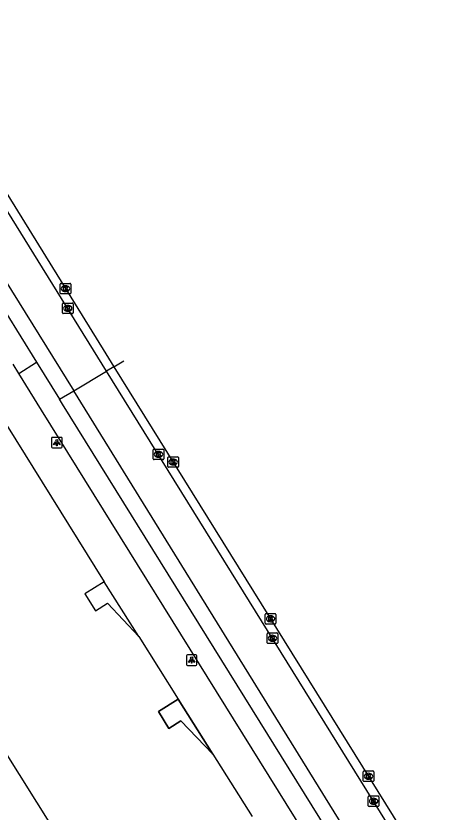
# Model space of a CAD drawing. Extents: x 159888 to 160757, y 384031 to 384746.
# Drawn here: x 160622.8 to 160662.5, y 384281.4 to 384357.1 of the extents above; entities that cross this region are included whole.
import ezdxf

# ---------------------------------------------------------------- set-up
doc = ezdxf.new("R2010")
doc.units = 0
for name, color, linetype in [('IMGEO_Berm_open', 7, 'Continuous'), ('IMGEO_Kolk', 7, 'Continuous'), ('IMGEO_Lichtpunt', 7, 'Continuous'), ('IMGEO_Pand', 7, 'Continuous'), ('IMGEO_Pand_overbouw', 7, 'Continuous'), ('IMGEO_Rijbaan_lokaal_gesloten', 7, 'Continuous'), ('IMGEO_Rijbaan_lokaal_open', 7, 'Continuous'), ('IMGEO_Voetpad_open', 7, 'Continuous')]:
    doc.layers.add(name, color=color, linetype=linetype)

msp = doc.modelspace()

# ---------------------------------------------------------------- linework, layer by layer
at = {"layer": 'IMGEO_Berm_open'}
msp.add_lwpolyline([(160632.074, 384323.722), (160631.369, 384323.299)], dxfattribs=at)
at = {"layer": 'IMGEO_Kolk'}
for p, q in [((160626.969, 384330.725), (160626.969, 384331.577)), ((160627.044, 384331.651), (160627.896, 384331.651)), ((160627.457, 384331.431), (160627.482, 384331.431)), ((160627.97, 384331.577), (160627.97, 384330.725)), ((160627.896, 384330.651), (160627.044, 384330.651)), ((160627.48, 384330.871), (160627.455, 384330.871)), ((160627.188, 384328.852), (160627.188, 384329.704)), ((160627.263, 384329.778), (160628.115, 384329.778)), ((160627.676, 384329.558), (160627.701, 384329.558)), ((160628.189, 384329.704), (160628.189, 384328.852)), ((160628.115, 384328.778), (160627.263, 384328.778)), ((160627.699, 384328.998), (160627.674, 384328.998)), ((160635.814, 384314.967), (160635.814, 384315.819)), ((160635.889, 384315.893), (160636.741, 384315.893)), ((160636.302, 384315.673), (160636.327, 384315.673)), ((160636.815, 384315.819), (160636.815, 384314.967)), ((160636.741, 384314.893), (160635.889, 384314.893)), ((160636.325, 384315.113), (160636.3, 384315.113)), ((160637.207, 384314.236), (160637.207, 384315.088)), ((160637.282, 384315.162), (160638.134, 384315.162)), ((160637.695, 384314.942), (160637.72, 384314.942)), ((160638.208, 384315.088), (160638.208, 384314.236)), ((160638.134, 384314.162), (160637.282, 384314.162)), ((160637.718, 384314.382), (160637.693, 384314.382)), ((160646.476, 384299.33), (160646.476, 384300.182)), ((160646.551, 384300.256), (160647.403, 384300.256)), ((160646.964, 384300.036), (160646.989, 384300.036)), ((160647.477, 384300.182), (160647.477, 384299.33)), ((160647.403, 384299.256), (160646.551, 384299.256)), ((160646.987, 384299.476), (160646.962, 384299.476)), ((160646.653, 384297.485), (160646.653, 384298.337)), ((160646.728, 384298.411), (160647.58, 384298.411)), ((160647.141, 384298.191), (160647.166, 384298.191)), ((160647.654, 384298.337), (160647.654, 384297.485)), ((160647.58, 384297.411), (160646.728, 384297.411)), ((160647.164, 384297.631), (160647.139, 384297.631)), ((160655.785, 384284.362), (160655.785, 384285.214)), ((160655.86, 384285.288), (160656.712, 384285.288)), ((160656.786, 384285.214), (160656.786, 384284.362)), ((160656.296, 384284.508), (160656.271, 384284.508)), ((160656.273, 384285.068), (160656.298, 384285.068)), ((160656.712, 384284.288), (160655.86, 384284.288)), ((160656.347, 384282.915), (160657.199, 384282.915)), ((160656.272, 384281.989), (160656.272, 384282.841)), ((160656.783, 384282.135), (160656.758, 384282.135)), ((160656.76, 384282.695), (160656.785, 384282.695)), ((160657.273, 384282.841), (160657.273, 384281.989)), ((160657.199, 384281.915), (160656.347, 384281.915))]:
    msp.add_line(p, q, dxfattribs=at)
for points in [[(160626.969, 384330.725), (160626.969, 384331.577)], [(160627.044, 384331.651), (160627.896, 384331.651)], [(160627.29, 384331.351), (160627.413, 384331.351), (160627.413, 384331.2), (160627.543, 384331.351), (160627.707, 384331.351), (160627.561, 384331.2), (160627.714, 384330.951), (160627.562, 384330.951), (160627.477, 384331.115), (160627.413, 384331.048), (160627.413, 384330.951), (160627.29, 384330.951), (160627.29, 384331.351)], [(160627.97, 384331.577), (160627.97, 384330.725)], [(160627.896, 384330.651), (160627.044, 384330.651)], [(160627.188, 384328.852), (160627.188, 384329.704)], [(160627.263, 384329.778), (160628.115, 384329.778)], [(160627.509, 384329.478), (160627.632, 384329.478), (160627.632, 384329.327), (160627.762, 384329.478), (160627.926, 384329.478), (160627.78, 384329.327), (160627.933, 384329.078), (160627.781, 384329.078), (160627.696, 384329.242), (160627.632, 384329.175), (160627.632, 384329.078), (160627.509, 384329.078), (160627.509, 384329.478)], [(160628.189, 384329.704), (160628.189, 384328.852)], [(160628.115, 384328.778), (160627.263, 384328.778)], [(160635.814, 384314.967), (160635.814, 384315.819)], [(160635.889, 384315.893), (160636.741, 384315.893)], [(160636.135, 384315.593), (160636.258, 384315.593), (160636.258, 384315.442), (160636.388, 384315.593), (160636.552, 384315.593), (160636.406, 384315.442), (160636.559, 384315.193), (160636.407, 384315.193), (160636.322, 384315.357), (160636.258, 384315.29), (160636.258, 384315.193), (160636.135, 384315.193), (160636.135, 384315.593)], [(160636.815, 384315.819), (160636.815, 384314.967)], [(160636.741, 384314.893), (160635.889, 384314.893)], [(160637.207, 384314.236), (160637.207, 384315.088)], [(160637.282, 384315.162), (160638.134, 384315.162)], [(160637.528, 384314.862), (160637.651, 384314.862), (160637.651, 384314.711), (160637.781, 384314.862), (160637.945, 384314.862), (160637.799, 384314.711), (160637.952, 384314.462), (160637.8, 384314.462), (160637.715, 384314.626), (160637.651, 384314.559), (160637.651, 384314.462), (160637.528, 384314.462), (160637.528, 384314.862)], [(160638.208, 384315.088), (160638.208, 384314.236)], [(160638.134, 384314.162), (160637.282, 384314.162)], [(160646.476, 384299.33), (160646.476, 384300.182)], [(160646.551, 384300.256), (160647.403, 384300.256)], [(160646.797, 384299.956), (160646.92, 384299.956), (160646.92, 384299.805), (160647.05, 384299.956), (160647.214, 384299.956), (160647.068, 384299.805), (160647.221, 384299.556), (160647.069, 384299.556), (160646.984, 384299.72), (160646.92, 384299.653), (160646.92, 384299.556), (160646.797, 384299.556), (160646.797, 384299.956)], [(160647.477, 384300.182), (160647.477, 384299.33)], [(160647.403, 384299.256), (160646.551, 384299.256)], [(160646.653, 384297.485), (160646.653, 384298.337)], [(160646.728, 384298.411), (160647.58, 384298.411)], [(160646.974, 384298.111), (160647.097, 384298.111), (160647.097, 384297.96), (160647.227, 384298.111), (160647.391, 384298.111), (160647.245, 384297.96), (160647.398, 384297.711), (160647.246, 384297.711), (160647.161, 384297.875), (160647.097, 384297.808), (160647.097, 384297.711), (160646.974, 384297.711), (160646.974, 384298.111)], [(160647.654, 384298.337), (160647.654, 384297.485)], [(160647.58, 384297.411), (160646.728, 384297.411)], [(160655.785, 384284.362), (160655.785, 384285.214)], [(160655.86, 384285.288), (160656.712, 384285.288)], [(160656.786, 384285.214), (160656.786, 384284.362)], [(160656.106, 384284.988), (160656.229, 384284.988), (160656.229, 384284.837), (160656.359, 384284.988), (160656.523, 384284.988), (160656.377, 384284.837), (160656.53, 384284.588), (160656.378, 384284.588), (160656.293, 384284.752), (160656.229, 384284.685), (160656.229, 384284.588), (160656.106, 384284.588), (160656.106, 384284.988)], [(160656.712, 384284.288), (160655.86, 384284.288)], [(160656.347, 384282.915), (160657.199, 384282.915)], [(160656.272, 384281.989), (160656.272, 384282.841)], [(160656.593, 384282.615), (160656.716, 384282.615), (160656.716, 384282.464), (160656.846, 384282.615), (160657.01, 384282.615), (160656.864, 384282.464), (160657.017, 384282.215), (160656.865, 384282.215), (160656.78, 384282.379), (160656.716, 384282.312), (160656.716, 384282.215), (160656.593, 384282.215), (160656.593, 384282.615)], [(160657.273, 384282.841), (160657.273, 384281.989)], [(160657.199, 384281.915), (160656.347, 384281.915)]]:
    msp.add_lwpolyline(points, dxfattribs=at)
for centre, start, end in [((160627.046, 384331.575), 91.55205, 178.44795), ((160627.046, 384331.575), 91.55205, 178.44795), ((160627.894, 384331.575), 1.55205, 88.44795), ((160627.894, 384331.575), 1.55205, 88.44795), ((160627.046, 384330.727), 181.55205, 268.44795), ((160627.046, 384330.727), 181.55205, 268.44795), ((160627.894, 384330.727), 271.55205, 358.44795), ((160627.894, 384330.727), 271.55205, 358.44795), ((160627.265, 384329.702), 91.55205, 178.44795), ((160627.265, 384329.702), 91.55205, 178.44795), ((160628.113, 384329.702), 1.55205, 88.44795), ((160628.113, 384329.702), 1.55205, 88.44795), ((160627.265, 384328.854), 181.55205, 268.44795), ((160627.265, 384328.854), 181.55205, 268.44795), ((160628.113, 384328.854), 271.55205, 358.44795), ((160628.113, 384328.854), 271.55205, 358.44795), ((160635.891, 384315.817), 91.55205, 178.44795), ((160635.891, 384315.817), 91.55205, 178.44795), ((160636.739, 384315.817), 1.55205, 88.44795), ((160636.739, 384315.817), 1.55205, 88.44795), ((160635.891, 384314.969), 181.55205, 268.44795), ((160635.891, 384314.969), 181.55205, 268.44795), ((160636.739, 384314.969), 271.55205, 358.44795), ((160636.739, 384314.969), 271.55205, 358.44795), ((160637.284, 384315.086), 91.55205, 178.44795), ((160637.284, 384315.086), 91.55205, 178.44795), ((160638.132, 384315.086), 1.55205, 88.44795), ((160638.132, 384315.086), 1.55205, 88.44795), ((160637.284, 384314.238), 181.55205, 268.44795), ((160637.284, 384314.238), 181.55205, 268.44795), ((160638.132, 384314.238), 271.55205, 358.44795), ((160638.132, 384314.238), 271.55205, 358.44795), ((160646.553, 384300.18), 91.55205, 178.44795), ((160646.553, 384300.18), 91.55205, 178.44795), ((160647.401, 384300.18), 1.55205, 88.44795), ((160647.401, 384300.18), 1.55205, 88.44795), ((160646.553, 384299.332), 181.55205, 268.44795), ((160646.553, 384299.332), 181.55205, 268.44795), ((160647.401, 384299.332), 271.55205, 358.44795), ((160647.401, 384299.332), 271.55205, 358.44795), ((160646.73, 384298.335), 91.55205, 178.44795), ((160646.73, 384298.335), 91.55205, 178.44795), ((160647.578, 384298.335), 1.55205, 88.44795), ((160647.578, 384298.335), 1.55205, 88.44795), ((160646.73, 384297.487), 181.55205, 268.44795), ((160646.73, 384297.487), 181.55205, 268.44795), ((160647.578, 384297.487), 271.55205, 358.44795), ((160647.578, 384297.487), 271.55205, 358.44795), ((160655.862, 384285.212), 91.55205, 178.44795), ((160655.862, 384285.212), 91.55205, 178.44795), ((160656.71, 384285.212), 1.55205, 88.44795), ((160656.71, 384285.212), 1.55205, 88.44795), ((160655.862, 384284.364), 181.55205, 268.44795), ((160655.862, 384284.364), 181.55205, 268.44795), ((160656.71, 384284.364), 271.55205, 358.44795), ((160656.71, 384284.364), 271.55205, 358.44795), ((160656.349, 384282.839), 91.55205, 178.44795), ((160656.349, 384282.839), 91.55205, 178.44795), ((160657.197, 384282.839), 1.55205, 88.44795), ((160657.197, 384282.839), 1.55205, 88.44795), ((160656.349, 384281.991), 181.55205, 268.44795), ((160656.349, 384281.991), 181.55205, 268.44795), ((160657.197, 384281.991), 271.55205, 358.44795), ((160657.197, 384281.991), 271.55205, 358.44795)]:
    msp.add_arc(centre, 0.0765, start, end, dxfattribs=at)
for centre, major_axis, ratio, start_param, end_param in [((160627.456, 384331.151), (-0.387, 0.002), 0.722429, 4.712389, 7.853982), ((160627.481, 384331.151), (-0.39, 0.002), 0.717154, 1.570796, 4.712389), ((160627.675, 384329.278), (-0.387, 0.002), 0.722429, 4.712389, 7.853982), ((160627.7, 384329.278), (-0.39, 0.002), 0.717154, 1.570796, 4.712389), ((160636.301, 384315.393), (-0.387, 0.002), 0.722429, 4.712389, 7.853982), ((160636.326, 384315.393), (-0.39, 0.002), 0.717154, 1.570796, 4.712389), ((160637.694, 384314.662), (-0.387, 0.002), 0.722429, 4.712389, 7.853982), ((160637.719, 384314.662), (-0.39, 0.002), 0.717154, 1.570796, 4.712389), ((160646.963, 384299.756), (-0.387, 0.002), 0.722429, 4.712389, 7.853982), ((160646.988, 384299.756), (-0.39, 0.002), 0.717154, 1.570796, 4.712389), ((160647.14, 384297.911), (-0.387, 0.002), 0.722429, 4.712389, 7.853982), ((160647.165, 384297.911), (-0.39, 0.002), 0.717154, 1.570796, 4.712389), ((160656.272, 384284.788), (-0.387, 0.002), 0.722429, 4.712389, 7.853982), ((160656.297, 384284.788), (-0.39, 0.002), 0.717154, 1.570796, 4.712389), ((160656.759, 384282.415), (-0.387, 0.002), 0.722429, 4.712389, 7.853982), ((160656.784, 384282.415), (-0.39, 0.002), 0.717154, 1.570796, 4.712389)]:
    msp.add_ellipse(centre, major_axis=major_axis, ratio=ratio, start_param=start_param, end_param=end_param, dxfattribs=at)
at = {"layer": 'IMGEO_Lichtpunt'}
for p, q in [((160627.057, 384317.011), (160626.249, 384317.011)), ((160627.057, 384317.011), (160626.249, 384317.011)), ((160626.155, 384316.916), (160626.155, 384316.109)), ((160626.155, 384316.916), (160626.155, 384316.109)), ((160627.151, 384316.109), (160627.151, 384316.916)), ((160627.151, 384316.109), (160627.151, 384316.916)), ((160626.249, 384316.015), (160627.057, 384316.015)), ((160626.249, 384316.015), (160627.057, 384316.015)), ((160638.976, 384296.233), (160638.976, 384295.426)), ((160638.976, 384296.233), (160638.976, 384295.426)), ((160639.878, 384296.328), (160639.07, 384296.328)), ((160639.878, 384296.328), (160639.07, 384296.328)), ((160639.972, 384295.426), (160639.972, 384296.233)), ((160639.972, 384295.426), (160639.972, 384296.233)), ((160639.07, 384295.332), (160639.878, 384295.332)), ((160639.07, 384295.332), (160639.878, 384295.332))]:
    msp.add_line(p, q, dxfattribs=at)
for points in [[(160626.529, 384316.58), (160626.568, 384316.552), (160626.38, 384316.29), (160626.342, 384316.317), (160626.529, 384316.58)], [(160626.631, 384316.532), (160626.678, 384316.532), (160626.678, 384316.21), (160626.631, 384316.21), (160626.631, 384316.532)], [(160626.741, 384316.552), (160626.779, 384316.579), (160626.966, 384316.317), (160626.927, 384316.289), (160626.741, 384316.552)], [(160639.35, 384295.897), (160639.389, 384295.869), (160639.201, 384295.607), (160639.163, 384295.634), (160639.35, 384295.897)], [(160639.452, 384295.849), (160639.499, 384295.849), (160639.499, 384295.527), (160639.452, 384295.527), (160639.452, 384295.849)], [(160639.562, 384295.869), (160639.6, 384295.896), (160639.787, 384295.634), (160639.748, 384295.606), (160639.562, 384295.869)]]:
    msp.add_lwpolyline(points, dxfattribs=at)
for centre in [(160626.654, 384316.714), (160639.475, 384296.031)]:
    msp.add_circle(centre, 0.0994, dxfattribs=at)
for centre, start, end in [((160626.249, 384316.916), 90, 180), ((160626.249, 384316.916), 90, 180), ((160627.057, 384316.916), 0, 90), ((160627.057, 384316.916), 0, 90), ((160626.249, 384316.109), 180, 270), ((160626.249, 384316.109), 180, 270), ((160627.057, 384316.109), 270, 0), ((160627.057, 384316.109), 270, 360), ((160639.07, 384296.233), 90, 180), ((160639.07, 384296.233), 90, 180), ((160639.878, 384296.233), 0, 90), ((160639.878, 384296.233), 0, 90), ((160639.07, 384295.426), 180, 270), ((160639.07, 384295.426), 180, 270), ((160639.878, 384295.426), 270, 0), ((160639.878, 384295.426), 270, 360)]:
    msp.add_arc(centre, 0.0946, start, end, dxfattribs=at)
at = {"layer": 'IMGEO_Pand'}
for points in [[(160620.206, 384320.788), (160631.153, 384303.264)], [(160616.202, 384304.508), (160618.52, 384300.827), (160614.619, 384298.372), (160644.978, 384250), (160646.485, 384247.599), (160650.15, 384249.904), (160651.308, 384248.05), (160653.231, 384249.261), (160660.004, 384238.756), (160660.794, 384239.243), (160660.934, 384239.017)], [(160631.153, 384303.264), (160629.303, 384302.138), (160630.314, 384300.51), (160631.468, 384301.252), (160634.46, 384298.079)], [(160634.46, 384298.079), (160638.193, 384292.131)], [(160641.474, 384286.895), (160638.456, 384290.052), (160637.308, 384289.342), (160636.317, 384290.943), (160638.193, 384292.131)], [(160641.474, 384286.895), (160645.209, 384280.948)]]:
    msp.add_lwpolyline(points, dxfattribs=at)
at = {"layer": 'IMGEO_Pand_overbouw'}
for points in [[(160631.153, 384303.264), (160629.303, 384302.138), (160630.314, 384300.51), (160631.468, 384301.252), (160634.46, 384298.079)], [(160641.474, 384286.895), (160638.193, 384292.131), (160636.317, 384290.943), (160637.308, 384289.342), (160638.456, 384290.052)]]:
    msp.add_lwpolyline(points, close=True, dxfattribs=at)
at = {"layer": 'IMGEO_Rijbaan_lokaal_gesloten'}
for points in [[(160521.397, 384493.999), (160525.927, 384486.643), (160525.936, 384486.628), (160565.675, 384422.118), (160628.254, 384321.427)], [(160631.369, 384323.299), (160615.861, 384348.269), (160564.541, 384431.158), (160546.729, 384459.74), (160546.003, 384460.9), (160545.604, 384461.675)], [(160546.333, 384462.102), (160547.482, 384460.166), (160573.734, 384418.106), (160631.044, 384325.378), (160632.074, 384323.722)], [(160615.758, 384338.612), (160624.721, 384324.154)], [(160624.721, 384324.154), (160626.898, 384320.642)], [(160632.074, 384323.722), (160633.021, 384324.291)], [(160628.254, 384321.427), (160631.369, 384323.299)], [(160721.392, 384178.231), (160720.54, 384179.603), (160716.199, 384186.525), (160676.893, 384250), (160631.369, 384323.299)], [(160632.074, 384323.722), (160677.924, 384250), (160717.593, 384185.942), (160721.789, 384179.196), (160722.103, 384178.75)], [(160626.898, 384320.642), (160628.254, 384321.427)], [(160716.812, 384178.507), (160712.066, 384186.351), (160658.156, 384273.096), (160628.254, 384321.427)], [(160725.705, 384157.813), (160717.699, 384173.243), (160713.185, 384181.538), (160666.822, 384256.425), (160627.201, 384320.153), (160626.898, 384320.642)]]:
    msp.add_lwpolyline(points, dxfattribs=at)
at = {"layer": 'IMGEO_Rijbaan_lokaal_open'}
for points in [[(160623.028, 384323.095), (160622.486, 384323.966)], [(160623.028, 384323.095), (160624.721, 384324.154)]]:
    msp.add_lwpolyline(points, dxfattribs=at)
at = {"layer": 'IMGEO_Voetpad_open'}
for points in [[(160682.874, 384226.85), (160668.501, 384250), (160625.204, 384319.595), (160623.028, 384323.095)], [(160634.46, 384298.079), (160631.153, 384303.264)], [(160638.193, 384292.131), (160641.474, 384286.895)]]:
    msp.add_lwpolyline(points, dxfattribs=at)

doc.saveas('drawing.dxf')
